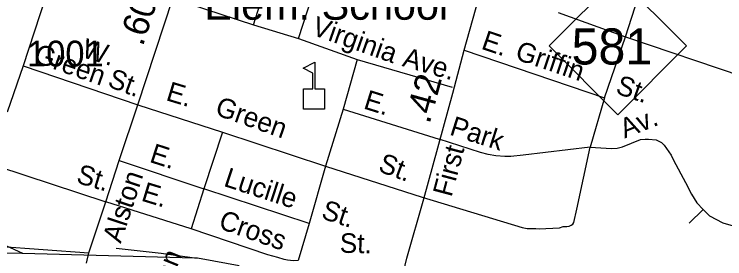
# Model space of a CAD drawing. Extents: x 2220236 to 2384410, y 720751 to 894131.
# Drawn here: x 2304976 to 2308419, y 808954 to 810138 of the extents above; entities that cross this region are included whole.
import ezdxf

# ---------------------------------------------------------------- set-up
doc = ezdxf.new("R2010")
doc.units = 0
doc.layers.add('Default', color=7, linetype='Continuous')

msp = doc.modelspace()

# ---------------------------------------------------------------- linework, layer by layer
at = {"layer": 'Default'}
for p, q in [((2305357.4, 810920.5), (2305020.3, 809889)), ((2306135.4, 810087.1), (2306298, 810600.4)), ((2306354.1, 810021.3), (2306514.8, 810520.8)), ((2307937.3, 810028.4), (2308045.7, 810367.3)), ((2305744.3, 810216.7), (2306135.4, 810087.1)), ((2307612.2, 810146.7), (2307937.3, 810028.4)), ((2306135.4, 810087.1), (2306354.1, 810021.3)), ((2306354.1, 810021.3), (2306637.2, 809918.4)), ((2307836.5, 809733.4), (2307937.3, 810028.4)), ((2307937.3, 810028.4), (2308565.3, 809817.2)), ((2307156.5, 809963.9), (2307836.5, 809733.4)), ((2306637.2, 809918.4), (2306569.8, 809677.8)), ((2306637.2, 809918.4), (2307098.4, 809785.4)), ((2305020.3, 809889), (2304942.3, 809663.3)), ((2305020.3, 809889), (2305574.7, 809699.2)), ((2307836.5, 809733.4), (2307767.2, 809494.7)), ((2305574.7, 809699.2), (2305985.6, 809566.9)), ((2306569.8, 809677.8), (2306483.6, 809402.2)), ((2306569.8, 809677.8), (2307035, 809532.8)), ((2305985.6, 809566.9), (2305894.1, 809292.4)), ((2305985.6, 809566.9), (2306483.6, 809402.2)), ((2304857.2, 809414.8), (2305420.7, 809229.7)), ((2305484, 809429.6), (2305894.1, 809292.4)), ((2306483.6, 809402.2), (2306404.8, 809124.8)), ((2306483.6, 809402.2), (2306952.1, 809251.5)), ((2305894.1, 809292.4), (2305833.6, 809098.1)), ((2306404.8, 809124.8), (2305894.1, 809292.4)), ((2305833.6, 809098.1), (2305420.7, 809229.7)), ((2308314.1, 809192.7), (2308246.8, 809126.1)), ((2306404.8, 809124.8), (2306351.4, 808944.6)), ((2304732.7, 809025.6), (2305337, 808982.6)), ((2305015.9, 808981.3), (2305849.9, 808958.4))]:
    msp.add_line(p, q, dxfattribs=at)
for points in [[(2305326, 808931.8), (2305337, 808982.6), (2305420.7, 809229.7), (2305484, 809429.6), (2305574.7, 809699.2), (2305744.3, 810216.7), (2305896.9, 810732.6), (2306043.4, 811225.4)], [(2306816.9, 808697.5), (2306879.1, 808956.8), (2306960.8, 809243.9), (2307102, 809755.4), (2307156.5, 809963.9), (2307240.8, 810264.6), (2307332, 810609), (2307392.6, 810822.9)], [(2307767.2, 809494.7), (2307441.7, 809455.2), (2307381.8, 809448.5), (2307353.8, 809448.4), (2307309.8, 809451.8), (2307271.7, 809459.4), (2307235.7, 809468.9), (2307035, 809532.8)], [(2307767.2, 809494.7), (2307869.1, 809487.8), (2307897.3, 809490.2), (2307923, 809496.4), (2308010.6, 809531.4), (2308032.7, 809533.5), (2308048.7, 809533.8), (2308086.7, 809530.1), (2308112.9, 809516.4), (2308124.9, 809504.7), (2308159.4, 809455.1), (2308169.8, 809431.1), (2308228.8, 809323.8), (2308257.3, 809266.2), (2308283.8, 809224.5), (2308314.1, 809192.7)], [(2306952.1, 809251.5), (2307437.4, 809105.3), (2307461.7, 809099.6), (2307503.5, 809100.2), (2307519.5, 809098.2), (2307617.4, 809103.2), (2307635.3, 809109.5), (2307653.3, 809109.7), (2307665.4, 809111.8), (2307675.3, 809116), (2307683.2, 809121.9), (2307687.1, 809130.1), (2307702.5, 809194.1), (2307767.2, 809494.7)], [(2308314.1, 809192.7), (2308344.4, 809161.1), (2308408.8, 809127.7), (2308470.9, 809110.5), (2308501, 809108.9), (2308523, 809105), (2308611, 809106), (2308934.9, 809099.4), (2309000.8, 809104.1), (2309042.5, 809124.6), (2309054.5, 809134.7), (2309097.9, 809185.3), (2309194.7, 809304.3), (2309232.1, 809358.6)], [(2304283.1, 809087.4), (2304735.1, 809068.3), (2304793.2, 809056.9), (2304895.4, 809036), (2305015.9, 808981.3)], [(2306351.4, 808944.6), (2306327.4, 808943.7), (2306314.8, 808944.6), (2306300.2, 808947.1), (2306283.8, 808950.2), (2306252.9, 808960.1), (2306205.1, 808972.8), (2305833.6, 809098.1)], [(2303650.7, 808970.6), (2303702.4, 808989.1), (2303780.4, 809000.1), (2303868.3, 809000.9), (2304268.3, 808991.2), (2305013.9, 808981.3), (2305015.9, 808981.3)], [(2305469.5, 809004.3), (2305687.6, 808980.6), (2305849.9, 808958.4)], [(2305849.9, 808958.4), (2305863.7, 808958.5), (2305944, 808943.4), (2306066.1, 808920.6)]]:
    msp.add_lwpolyline(points, dxfattribs=at)
for points in [[(2307567.5, 809984.6), (2307900.4, 810317.6), (2308233.4, 809984.6), (2307900.4, 809651.6)], [(2306377.2, 809679.1), (2306377.2, 809777), (2306423.3, 809777), (2306423.3, 809852.1), (2306376.2, 809876.3), (2306432.9, 809905.5), (2306432.9, 809777), (2306478.9, 809777), (2306478.9, 809679.1)]]:
    msp.add_lwpolyline(points, close=True, dxfattribs=at)

# ---------------------------------------------------------------- texts
for s, height, p in [('Elem. School', 150, (2305896.9, 810111.7)), ('581', 175, (2307676.6, 809894.9)), ('1001', 125, (2305038.1, 809885.2))]:
    msp.add_text(s, height=height, dxfattribs=at).set_placement(p)
for s, height, rotation, p in [('.60', 125, 71.9926, (2305599.1, 809979.3)), ('Virginia', 95, 340.57, (2306412.1, 810040.9)), ('E.', 95, 341.275, (2307234.2, 809972.2)), ('W.', 95, 342.9812, (2305298.4, 809932.3)), ('Griffin', 95, 341.275, (2307397.9, 809921.9)), ('Green', 95, 340.57, (2305064.9, 809908.6)), ('Ave.', 95, 343.9137, (2306852.2, 809888.2)), ('St.', 95, 339.839, (2305423.8, 809789.2)), ('.42', 125, 74.5721, (2306988.1, 809603.4)), ('St.', 95, 341.275, (2307884.9, 809756.2)), ('E.', 95, 343.1491, (2305706.8, 809722.9)), ('E.', 95, 342.6881, (2306663.9, 809682.8)), ('Green', 95, 340.57, (2305944, 809652.9)), ('Av.', 95, 21.7785, (2307933.9, 809536.1)), ('Park', 95, 342.3389, (2307080.8, 809555.9)), ('E.', 95, 342.0945, (2305627.2, 809423.9)), ('First', 95, 75.0903, (2307094.6, 809249.2)), ('St.', 95, 339.839, (2306734.5, 809379.1)), ('St.', 95, 343.4976, (2305272.1, 809323.2)), ('Lucille', 95, 341.9036, (2305986.4, 809307.6)), ('Alston', 95, 71.8038, (2305492.3, 809024.9)), ('E.', 95, 342.9812, (2305587, 809236.4)), ('St.', 95, 341.9036, (2306458.7, 809150.7)), ('Cross', 95, 340.57, (2305961, 809102.8)), ('St.', 95, 358.7662, (2306552.5, 808983.1)), ('Freeman', 95, 68.077, (2305600.8, 808502.6))]:
    msp.add_text(s, height=height, rotation=rotation, dxfattribs=at).set_placement(p)

doc.saveas('drawing.dxf')
